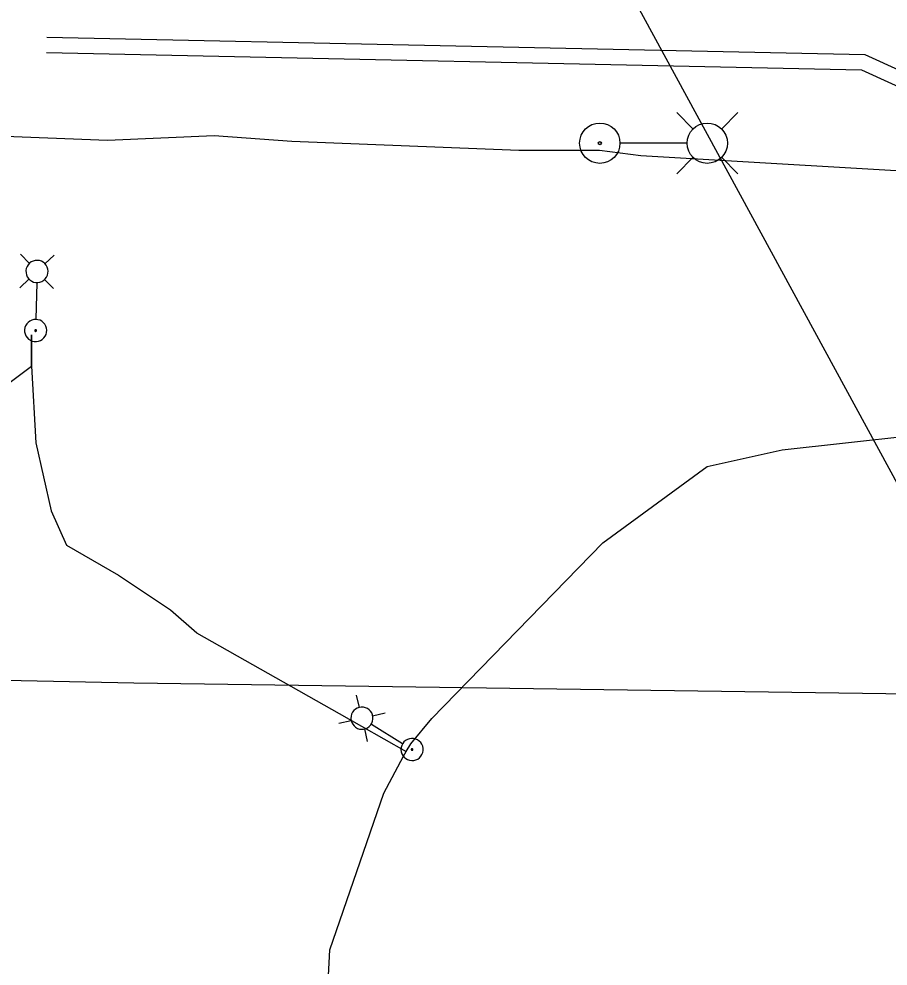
# Model space of a CAD drawing. Extents: x 596028 to 606371, y 330010 to 403088.
# Drawn here: x 604259.3 to 604430, y 349764.2 to 349950.1 of the extents above; entities that cross this region are included whole.
import ezdxf

# ---------------------------------------------------------------- set-up
doc = ezdxf.new("R2010")
doc.units = 0
for name, color, linetype in [('E_LTG', 7, 'Continuous'), ('E_LTG_CID', 7, 'Continuous'), ('E_UTL_FO_UG', 7, 'Continuous'), ('E_UTL_Overhead', 7, 'Continuous'), ('E_UTL_T_UG', 7, 'Continuous')]:
    doc.layers.add(name, color=color, linetype=linetype)

msp = doc.modelspace()

# ---------------------------------------------------------------- linework, layer by layer
at = {"layer": 'E_LTG'}
for points in [[(604391.68, 349928.5), (604388.45, 349931.73)], [(604397.22, 349928.5), (604400.45, 349931.73)], [(604390.42, 349925.73), (604377.37, 349925.73)], [(604391.68, 349922.96), (604388.45, 349919.73)], [(604397.22, 349922.96), (604400.45, 349919.73)], [(604261.35, 349902.12), (604259.62, 349903.93)], [(604262.89, 349902.73), (604262.48, 349902.7), (604262.08, 349902.59), (604261.71, 349902.41), (604261.38, 349902.16), (604261.1, 349901.86), (604260.88, 349901.51), (604260.74, 349901.12), (604260.67, 349900.71), (604260.68, 349900.3), (604260.77, 349899.89), (604260.93, 349899.51), (604261.16, 349899.17), (604261.46, 349898.88), (604261.8, 349898.65), (604262.18, 349898.48), (604262.58, 349898.4), (604263, 349898.39), (604263.41, 349898.45), (604263.79, 349898.6), (604264.15, 349898.81), (604264.45, 349899.09), (604264.7, 349899.42), (604264.88, 349899.8), (604264.99, 349900.2), (604265.02, 349900.61), (604264.97, 349901.02), (604264.84, 349901.41), (604264.64, 349901.78), (604264.38, 349902.09), (604264.06, 349902.36), (604263.7, 349902.56), (604263.3, 349902.68), (604262.89, 349902.73)], [(604264.4, 349902.04), (604266.22, 349903.78)], [(604261.28, 349899.07), (604259.46, 349897.33)], [(604264.33, 349899), (604266.06, 349897.18)], [(604262.79, 349898.34), (604262.62, 349891.17)], [(604262.62, 349891.13), (604262.21, 349891.1), (604261.81, 349890.99), (604261.44, 349890.81), (604261.11, 349890.56), (604260.83, 349890.26), (604260.61, 349889.9), (604260.47, 349889.52), (604260.4, 349889.11), (604260.41, 349888.7), (604260.5, 349888.29), (604260.66, 349887.91), (604260.89, 349887.57), (604261.19, 349887.28), (604261.53, 349887.05), (604261.91, 349886.88), (604262.31, 349886.79), (604262.73, 349886.79), (604263.13, 349886.85), (604263.52, 349887), (604263.87, 349887.21), (604264.18, 349887.49), (604264.43, 349887.82), (604264.61, 349888.2), (604264.72, 349888.6), (604264.75, 349889.01), (604264.7, 349889.42), (604264.57, 349889.81), (604264.37, 349890.18), (604264.11, 349890.49), (604263.79, 349890.76), (604263.43, 349890.96), (604263.03, 349891.08), (604262.62, 349891.13)], [(604262.57, 349889.12), (604262.54, 349889.12), (604262.51, 349889.11), (604262.48, 349889.1), (604262.46, 349889.08), (604262.44, 349889.05), (604262.42, 349889.03), (604262.41, 349889), (604262.4, 349888.97), (604262.4, 349888.94), (604262.41, 349888.9), (604262.42, 349888.88), (604262.44, 349888.85), (604262.46, 349888.83), (604262.49, 349888.81), (604262.52, 349888.8), (604262.55, 349888.79), (604262.58, 349888.79), (604262.61, 349888.79), (604262.64, 349888.81), (604262.67, 349888.82), (604262.69, 349888.84), (604262.71, 349888.87), (604262.73, 349888.9), (604262.73, 349888.93), (604262.74, 349888.96), (604262.73, 349888.99), (604262.72, 349889.02), (604262.71, 349889.05), (604262.69, 349889.07), (604262.66, 349889.09), (604262.64, 349889.11), (604262.61, 349889.12), (604262.57, 349889.12)], [(604326.16, 349814.95), (604325.59, 349817.4)], [(604324.8, 349814.01), (604324.61, 349813.64), (604324.5, 349813.24), (604324.47, 349812.83), (604324.51, 349812.42), (604324.63, 349812.02), (604324.83, 349811.66), (604325.09, 349811.33), (604325.41, 349811.07), (604325.77, 349810.86), (604326.16, 349810.73), (604326.57, 349810.68), (604326.98, 349810.71), (604327.38, 349810.81), (604327.76, 349810.99), (604328.09, 349811.23), (604328.37, 349811.53), (604328.59, 349811.88), (604328.74, 349812.27), (604328.81, 349812.68), (604328.81, 349813.09), (604328.72, 349813.5), (604328.56, 349813.88), (604328.34, 349814.22), (604328.05, 349814.52), (604327.71, 349814.75), (604327.33, 349814.92), (604326.93, 349815.01), (604326.51, 349815.03), (604326.1, 349814.96), (604325.71, 349814.82), (604325.36, 349814.61), (604325.05, 349814.34), (604324.8, 349814.01)], [(604328.74, 349813.34), (604331.19, 349813.91)], [(604324.54, 349812.37), (604322.1, 349811.8)], [(604328.52, 349811.68), (604334.61, 349807.88)], [(604327.13, 349810.76), (604327.69, 349808.31)], [(604334.64, 349807.86), (604334.46, 349807.49), (604334.34, 349807.09), (604334.31, 349806.68), (604334.36, 349806.27), (604334.48, 349805.87), (604334.67, 349805.51), (604334.93, 349805.19), (604335.25, 349804.92), (604335.61, 349804.72), (604336, 349804.59), (604336.41, 349804.54), (604336.82, 349804.56), (604337.22, 349804.66), (604337.6, 349804.84), (604337.93, 349805.08), (604338.21, 349805.39), (604338.43, 349805.74), (604338.58, 349806.12), (604338.65, 349806.53), (604338.65, 349806.94), (604338.57, 349807.35), (604338.41, 349807.73), (604338.18, 349808.08), (604337.89, 349808.37), (604337.55, 349808.61), (604337.17, 349808.77), (604336.77, 349808.87), (604336.35, 349808.88), (604335.95, 349808.82), (604335.56, 349808.68), (604335.2, 349808.47), (604334.89, 349808.19), (604334.64, 349807.86)], [(604336.35, 349806.8), (604336.33, 349806.77), (604336.32, 349806.74), (604336.32, 349806.71), (604336.32, 349806.68), (604336.33, 349806.65), (604336.35, 349806.62), (604336.37, 349806.59), (604336.39, 349806.57), (604336.42, 349806.56), (604336.45, 349806.55), (604336.48, 349806.54), (604336.51, 349806.55), (604336.54, 349806.55), (604336.57, 349806.57), (604336.6, 349806.59), (604336.62, 349806.61), (604336.64, 349806.64), (604336.65, 349806.66), (604336.65, 349806.7), (604336.65, 349806.73), (604336.65, 349806.76), (604336.63, 349806.79), (604336.62, 349806.81), (604336.59, 349806.84), (604336.57, 349806.85), (604336.54, 349806.87), (604336.51, 349806.87), (604336.48, 349806.88), (604336.44, 349806.87), (604336.42, 349806.86), (604336.39, 349806.84), (604336.36, 349806.82), (604336.35, 349806.8)]]:
    msp.add_lwpolyline(points, dxfattribs=at)
for centre, radius in [((604373.35, 349925.73), 3.96), ((604394.45, 349925.73), 3.96), ((604373.35, 349925.73), 0.303)]:
    msp.add_circle(centre, radius, dxfattribs=at)
at = {"layer": 'E_LTG_CID'}
for points in [[(604208.26, 349961.3), (604215.87, 349930.65), (604216.32, 349929.52), (604217.6, 349929.46), (604238.11, 349927.82), (604276.71, 349926.34), (604297.6, 349927.21), (604312.87, 349926.13), (604357.45, 349924.33), (604373.27, 349924.38), (604381.43, 349923.31), (604447.15, 349919.45)], [(604204.48, 349830.86), (604211.11, 349837.9), (604231.02, 349858.9), (604261.76, 349881.95), (604261.78, 349888.09)], [(604261.78, 349888.09), (604261.76, 349881.95)], [(604261.76, 349881.95), (604262.59, 349866.94), (604265.59, 349853.59), (604268.61, 349846.85), (604278.83, 349840.92), (604289.04, 349834.16), (604294.2, 349829.61)], [(604318.66, 349734.37), (604320.35, 349767.38), (604330.93, 349798.14), (604334.82, 349805.4), (604335.32, 349806.32), (604336.27, 349807.82), (604340.35, 349812.82), (604373.94, 349847.27), (604394.41, 349862.29), (604409.16, 349865.51), (604447.04, 349869.75)], [(604294.18, 349829.64), (604322.2, 349813.75), (604335.32, 349806.32)]]:
    msp.add_lwpolyline(points, dxfattribs=at)
at = {"layer": 'E_UTL_FO_UG'}
msp.add_lwpolyline([(603377.98, 349858.9), (603440.23, 349853.01), (603567.47, 349834.56), (604281.88, 349819.78), (604434.17, 349817.62)], dxfattribs=at)
at = {"layer": 'E_UTL_Overhead'}
msp.add_line((604442.52, 349839.11), (604354.57, 350001.03), dxfattribs=at)
at = {"layer": 'E_UTL_T_UG'}
for points in [[(604264.74, 349946.55), (604425.41, 349943.14), (604552.74, 349885.14), (604638.04, 349883.78)], [(604264.68, 349943.55), (604424.73, 349940.15), (604552.07, 349882.15), (604637.99, 349880.78)]]:
    msp.add_lwpolyline(points, dxfattribs=at)

doc.saveas('drawing.dxf')
